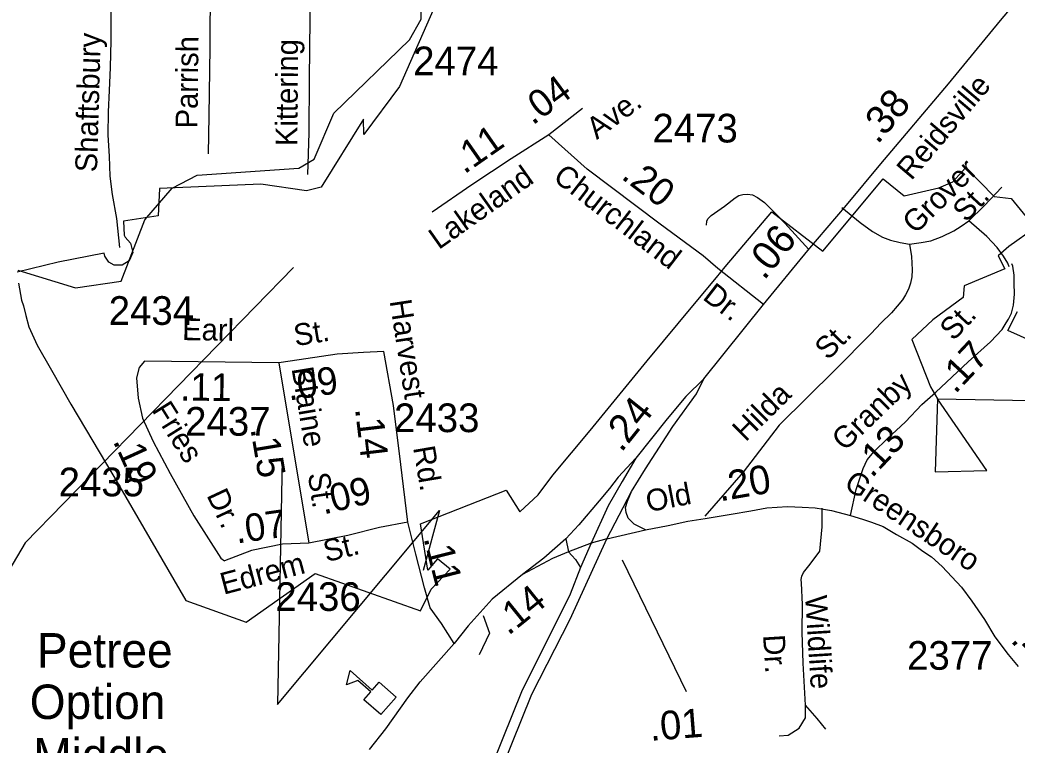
# Model space of a CAD drawing. Extents: x 1547597 to 1699558, y 810033 to 920809.
# Drawn here: x 1646803 to 1651146, y 861896 to 865056 of the extents above; entities that cross this region are included whole.
import ezdxf

# ---------------------------------------------------------------- set-up
doc = ezdxf.new("R2010")
doc.units = 0
for name, color, linetype in [('Default', 7, 'Continuous'), ('Exist Boundary Political City Limit New', 7, 'Continuous'), ('Exist Cultural Educational Facility High CELL', 7, 'Continuous'), ('Exist Cultural Educational Facility High Label', 7, 'Continuous'), ('Exist Hydrographic Creek Single Shore', 7, 'Continuous'), ('Exist Road Non-System Type 51', 7, 'Continuous'), ('Exist Road Non-System Type 51 Label', 7, 'Continuous'), ('Exist Road Primary Interstate Ramp 1 Lane Attributed', 7, 'Continuous'), ('Exist Road Primary US Attributed', 7, 'Continuous'), ('Exist Road Primary US Divided Attributed', 7, 'Continuous'), ('Exist Road Primary US Label', 7, 'Continuous'), ('Exist Road Primary US Mileage Hundredths English Label', 7, 'Continuous'), ('Exist Road Secondary Mileage Hundredths English Label', 7, 'Continuous'), ('Exist Road Secondary Type 41 Attributed', 7, 'Continuous'), ('Exist Road Secondary Type 51 Attributed', 7, 'Continuous'), ('Exist Road Secondary Type 51 Label', 7, 'Continuous'), ('Exist Road Secondary Type 51 Number Label', 7, 'Continuous'), ('Map Preparation Boundary City Limit Buffer Line', 7, 'Continuous')]:
    doc.layers.add(name, color=color, linetype=linetype)

msp = doc.modelspace()

# ---------------------------------------------------------------- linework, layer by layer
at = {"layer": 'Default'}
for points in [[(1647994.6, 863977.3), (1646825.3, 862777.7), (1646633.7, 862455.1)], [(1647944.2, 863140.6), (1647924, 862072), (1648629.7, 862918.8), (1648559.1, 862656.7)]]:
    msp.add_lwpolyline(points, dxfattribs=at)
at = {"layer": 'Exist Boundary Political City Limit New'}
msp.add_line((1646810.1, 863834.9), (1646818.3, 863809.5), dxfattribs=at)
for points in [[(1648621.5, 865142.8), (1648455.7, 864765.8), (1648300, 864556.5), (1648299.8, 864624), (1648114, 864327), (1648051, 864311), (1647852.3, 864340.8), (1647411, 864322), (1647404.5, 864202.8), (1647254, 864179), (1647256.5, 864118.4), (1647261, 864108.9), (1647284.4, 864083), (1647293.9, 864042.4), (1647277.7, 864006.5), (1647248.3, 863988.1), (1647213.2, 863988.1), (1647190, 864000.3), (1647172.7, 864026.2), (1647169.5, 864039.8), (1646969, 864000), (1646791, 863956.5)], [(1650805.7, 864325), (1650866.7, 864350.7), (1650906, 864393.8), (1650923.2, 864412.6), (1651046.4, 864286.8), (1651120, 864278.4), (1651224.2, 864150.3), (1651110.5, 864068.1), (1651064, 864028.6), (1651092.7, 863971.6), (1650915.7, 863897.2), (1650911.7, 863847.2), (1650779.3, 863749.7), (1650687.5, 863664), (1650768.5, 863457.5), (1650800, 863405.5), (1650789.7, 863086.5), (1651014.8, 863092.7), (1650800, 863405.5), (1651372.1, 863394.3)], [(1646818.3, 863809.5), (1646828.7, 863768.5), (1646842, 863719.3), (1646877.7, 863639.3), (1646939.8, 863529.3), (1647024, 863382), (1647024, 863382), (1647211.3, 863067), (1647524.5, 862525.8), (1647787.3, 862431), (1648088.5, 862643.8), (1648547.9, 862480.3), (1648593.5, 862575.1), (1648676.4, 862662.8), (1648621.7, 862707.7), (1648580, 862658.4), (1648547, 862860.1), (1648920.3, 863006.3), (1648980.6, 862911.9), (1649060.4, 862986.1), (1649124.5, 863071.5), (1649286.1, 863266.4), (1649534, 863570.8), (1649740.4, 863818.2), (1649837.2, 863934.3), (1649874.4, 863980.8), (1650077.4, 864220), (1650299.9, 864049.1), (1650562.5, 864363), (1650654.7, 864290), (1650805.7, 864325)], [(1646796.8, 863909.4), (1646810.1, 863834.9)], [(1651313, 863609.5), (1651105.5, 863702), (1651148.4, 863786.2)]]:
    msp.add_lwpolyline(points, dxfattribs=at)
at = {"layer": 'Exist Cultural Educational Facility High CELL'}
msp.add_lwpolyline([(1648373.9, 862028.7), (1648300.6, 862093.6), (1648331.1, 862128.1), (1648274.8, 862177.8), (1648225.5, 862158.7), (1648241.2, 862220.4), (1648337.4, 862135.3), (1648367.9, 862169.7), (1648441.3, 862104.8)], close=True, dxfattribs=at)
at = {"layer": 'Exist Hydrographic Creek Single Shore'}
msp.add_lwpolyline([(1646794.1, 863966.1), (1647044.1, 863888.8), (1647244.1, 863917.5), (1647347.1, 864184.6), (1647466.2, 864323.4), (1647575.1, 864380.2), (1648017.1, 864410.7), (1648084.1, 864448.7), (1648170.1, 864650.5), (1648499.1, 864968.8), (1648550.2, 865059.7), (1648554.2, 865410.8), (1648522.2, 865536.2), (1648466.1, 866404), (1648443.3, 866565.8)], dxfattribs=at)
at = {"layer": 'Exist Road Non-System Type 51'}
for points in [[(1647238.2, 864065), (1647225, 864191.1), (1647205.7, 864295.2), (1647196.1, 864375.2), (1647192.7, 864463.1), (1647187.3, 864553.3), (1647187.8, 864655.1), (1647192.3, 864749.1), (1647196.9, 864849), (1647199.7, 864967), (1647200.4, 865079.1), (1647200.9, 865171.1), (1647199.2, 865235)], [(1647630.8, 865214.4), (1647629.1, 864936.5), (1647625.5, 864638.6), (1647622.5, 864472.6)], [(1648066.3, 865192), (1648062.2, 864800), (1648060.6, 864563.9), (1648055.7, 864382.1)], [(1650936.5, 864180.9), (1651002.7, 864246.6), (1651079.2, 864328.1)], [(1649793.1, 864161.7), (1649795.3, 864179.7), (1649799.3, 864189.6), (1649813.4, 864203.6), (1649871.5, 864245.2), (1649917.8, 864281.1), (1649933.8, 864291), (1649951.7, 864294.8), (1649971.8, 864296.6), (1649993.7, 864294.5), (1650015.7, 864282.5), (1650045.5, 864260.3), (1650091.2, 864215.9), (1650134.9, 864169.8), (1650238.2, 864055.8)], [(1650383, 864239.3), (1650462.7, 864173.8), (1650516.4, 864134), (1650560.3, 864109.1), (1650594.2, 864097), (1650636.1, 864086.8), (1650678.1, 864078.5)], [(1650678.1, 864078.5), (1650728.1, 864086.1), (1650770.1, 864093.9), (1650820.1, 864111.7), (1650870.2, 864137.3), (1650902.4, 864157.2), (1650936.5, 864180.9)], [(1651111.3, 863980.1), (1651105.3, 863996), (1651087.5, 864026), (1651059.6, 864064.2), (1651014, 864112.5), (1650936.5, 864180.9)], [(1650678.1, 864078.5), (1650685.6, 864024.5), (1650689.4, 863966.4), (1650687.2, 863936.5), (1650681.1, 863908.6), (1650672.9, 863882.5), (1650660.6, 863858.6), (1650646.6, 863836.8), (1650624, 863808.1), (1650598.4, 863779), (1650552.1, 863735.3), (1650509.9, 863689.5), (1650353, 863530.6), (1650109.8, 863290), (1649953, 863084.9), (1649785.7, 862893)], [(1650223.8, 862070.1), (1650214.4, 862252.3), (1650209.8, 862388.6), (1650211.4, 862507.9), (1650206.7, 862600.9), (1650205.2, 862618), (1650208.3, 862631.9), (1650216, 862647.4), (1650245.4, 862684.6), (1650286.4, 862741.2), (1650296.9, 862847), (1650296.6, 862927.9)], [(1648325, 861876.5), (1648396.5, 861966), (1648491.8, 862101.9), (1648545.9, 862171.7), (1648694, 862339.1)], [(1650110, 861936), (1650149.5, 861938.9), (1650197.5, 861969.9), (1650223.8, 862014.8), (1650223.8, 862070.1)], [(1650313.6, 861965.2), (1650274.9, 862011.7), (1650223.8, 862070.1)]]:
    msp.add_lwpolyline(points, dxfattribs=at)
at = {"layer": 'Exist Road Primary Interstate Ramp 1 Lane Attributed'}
msp.add_line((1649179.8, 862794.1), (1649192.3, 862738.7), dxfattribs=at)
for points in [[(1649485.1, 863146.2), (1649408.9, 863063.6), (1649370.5, 863013.5), (1649325.7, 862961), (1649237.1, 862855.7), (1649179.8, 862794.1)], [(1649526.8, 862834.2), (1649477.9, 862858.7), (1649452.6, 862884.6), (1649443, 862909.7), (1649440.3, 862931.8), (1649448.8, 862959.2), (1649466.2, 863001.5)], [(1649179.8, 862794.1), (1649084.9, 862710.1), (1648992.1, 862639.5)], [(1649192.3, 862738.7), (1649207.1, 862721.7), (1649222.8, 862704), (1649244.8, 862670.1)]]:
    msp.add_lwpolyline(points, dxfattribs=at)
at = {"layer": 'Exist Road Primary US Attributed'}
msp.add_lwpolyline([(1650041.5, 863816.6), (1650235.2, 864051.9), (1650402.9, 864248.7), (1650551.8, 864429.6), (1650847, 864777.8), (1651073.8, 865054.3), (1651310.4, 865335), (1651423, 865474.3), (1651531.4, 865608.3)], dxfattribs=at)
at = {"layer": 'Exist Road Primary US Divided Attributed'}
for points in [[(1649782.2, 863492.6), (1650041.5, 863816.6)], [(1649466.2, 863001.5), (1649526.8, 863100.1), (1649647.1, 863283.7), (1649750, 863426.2), (1649782.2, 863492.6)], [(1649782.2, 863492.6), (1649703.6, 863414.6), (1649622.3, 863317.5), (1649485.1, 863146.2)], [(1649485.1, 863146.2), (1649426.5, 863045.1), (1649364.3, 862938.7), (1649291.3, 862775.1)], [(1649359.6, 862794.1), (1649466.2, 863001.5)], [(1647412.3, 858124), (1647460.6, 858241.8), (1647489, 858323.9), (1647511.1, 858377.7), (1647536.4, 858447.2), (1647700.6, 858835.9), (1647792.3, 859053.2), (1648119.9, 859823.8), (1648220.9, 860074.9), (1648331.4, 860349.6), (1648655.3, 861192.6), (1648744, 861401.1), (1648858.1, 861685.4), (1649032.5, 862118.2), (1649199.1, 862445), (1649359.6, 862794.1)], [(1649291.3, 862775.1), (1649244.8, 862670.1), (1649198.9, 862553), (1649153.4, 862459.5), (1648990.7, 862135.3), (1648816.2, 861702.2), (1648702.7, 861419.2), (1648613.6, 861209.9), (1648293.1, 860384.5), (1648186.1, 860102.8), (1648078.1, 859844.7), (1647764.4, 859098.6), (1647626, 858797.4), (1647482.7, 858490.2), (1647421.3, 858390.4), (1647372.7, 858323.8), (1647324.1, 858267.5), (1647283.1, 858218.9), (1647226.8, 858162.5), (1647145, 858088.3), (1647083.6, 858042.2), (1646927.5, 857944.9), (1646680, 857832.7)]]:
    msp.add_lwpolyline(points, dxfattribs=at)
at = {"layer": 'Exist Road Secondary Mileage Hundredths English Label'}
msp.add_line((1649425.8, 862703.4), (1649704.4, 862129.3), dxfattribs=at)
at = {"layer": 'Exist Road Secondary Type 41 Attributed'}
for points in [[(1650792.5, 863433.6), (1650932.6, 863566.5), (1651030, 863653.6), (1651080.6, 863706.8), (1651098.8, 863736.5), (1651109, 863752.3), (1651122, 863778.6), (1651130.5, 863812.9), (1651135.2, 863861.4), (1651133.6, 863909.4), (1651132.8, 863944.3), (1651127, 863983.7), (1651123.2, 863993.8)], [(1648388.2, 863611.4), (1648299.6, 863607.5), (1648184.1, 863599.8), (1647980.1, 863569), (1647930, 863561.3)], [(1648492.4, 862867.1), (1648461.3, 863118.2), (1648430.5, 863376.3), (1648388.2, 863611.4)], [(1647344.8, 863569), (1647322.3, 863541.2), (1647310.7, 863495.8), (1647317, 863408.2), (1647337.1, 863320.6), (1647382.4, 863219.3), (1647456.5, 863079.6), (1647560.4, 862894.7), (1647677.9, 862709.7), (1647693.7, 862698.1)], [(1647930, 863561.3), (1647344.8, 863569)], [(1647930, 863561.3), (1648060.9, 862775.2)], [(1648492.4, 862867.1), (1648368.9, 862844.6), (1648230.3, 862809.9), (1648060.9, 862775.2)], [(1648694, 862339.1), (1648638.6, 862426.3), (1648589, 862494.5), (1648564.2, 862581.5), (1648527, 862727.3), (1648492.4, 862867.1)], [(1648060.9, 862775.2), (1647945.9, 862770.9), (1647811.9, 862744.5), (1647693.7, 862698.1)]]:
    msp.add_lwpolyline(points, dxfattribs=at)
at = {"layer": 'Exist Road Secondary Type 51 Attributed'}
msp.add_line((1649253.3, 864670.5), (1649106.7, 864554.8), dxfattribs=at)
for points in [[(1649106.7, 864554.8), (1648941.6, 864451.5), (1648770.3, 864337.9), (1648598.9, 864218.1)], [(1650041.5, 863816.6), (1649842.4, 863972.7), (1649778.5, 864027.5), (1649591.8, 864166.4), (1649273.9, 864406.1), (1649106.7, 864554.8)], [(1650420.3, 862897), (1650445.1, 863010.4), (1650475.2, 863101.7), (1650492.9, 863139.7), (1650523.5, 863175.6), (1650579.9, 863230.4), (1650659.9, 863304.3), (1650731.6, 863379.7), (1650792.5, 863433.6)], [(1649359.6, 862794.1), (1649526.8, 862834.2), (1649625.5, 862853.2), (1649711.9, 862871.2), (1649786.9, 862882.7), (1649901.2, 862901.7), (1649985.7, 862917.4), (1650056.5, 862929.7), (1650146, 862934.9), (1650209.2, 862933.2), (1650266.3, 862929.2), (1650302.1, 862923.4), (1650337, 862917.6), (1650420.3, 862897)], [(1650420.3, 862897), (1650472.4, 862880.9), (1650512.3, 862867.6), (1650563.1, 862848.5), (1650620.2, 862813.6), (1650689.1, 862776.3), (1650735.6, 862740.9), (1650773.9, 862716.3), (1650819.7, 862673.9), (1650861.4, 862629.6), (1650903.5, 862583.4), (1650948.7, 862523.2), (1651004.1, 862442.8), (1651049.4, 862367.1), (1651107, 862290.3), (1651150.8, 862237.9)], [(1649359.6, 862794.1), (1649291.3, 862775.1)], [(1649291.3, 862775.1), (1649192.3, 862738.7)], [(1649192.3, 862738.7), (1649122.2, 862709.6), (1648992.1, 862639.5)], [(1648992.1, 862639.5), (1648860.2, 862531.6), (1648754.5, 862416.2), (1648694, 862339.1)]]:
    msp.add_lwpolyline(points, dxfattribs=at)
at = {"layer": 'Exist Road Secondary Type 51 Number Label'}
msp.add_lwpolyline([(1648820.3, 862461.1), (1648848.6, 862383.9), (1648802.4, 862288.8)], dxfattribs=at)
at = {"layer": 'Map Preparation Boundary City Limit Buffer Line'}
msp.add_line((1646810.1, 863834.9), (1646818.3, 863809.5), dxfattribs=at)
for points in [[(1648621.5, 865142.8), (1648455.7, 864765.8), (1648300, 864556.5), (1648299.8, 864624), (1648114, 864327), (1648051, 864311), (1647852.3, 864340.8), (1647411, 864322), (1647404.5, 864202.8), (1647254, 864179), (1647256.5, 864118.4), (1647261, 864108.9), (1647284.4, 864083), (1647293.9, 864042.4), (1647277.7, 864006.5), (1647248.3, 863988.1), (1647213.2, 863988.1), (1647190, 864000.3), (1647172.7, 864026.2), (1647169.5, 864039.8), (1646969, 864000), (1646791, 863956.5)], [(1650805.7, 864325), (1650866.7, 864350.7), (1650906, 864393.8), (1650923.2, 864412.6), (1651046.4, 864286.8), (1651120, 864278.4), (1651224.2, 864150.3), (1651110.5, 864068.1), (1651064, 864028.6), (1651092.7, 863971.6), (1650915.7, 863897.2), (1650911.7, 863847.2), (1650779.3, 863749.7), (1650687.5, 863664), (1650768.5, 863457.5), (1650800, 863405.5), (1650789.7, 863086.5), (1651014.8, 863092.7), (1650800, 863405.5), (1651372.1, 863394.3)], [(1646818.3, 863809.5), (1646828.7, 863768.5), (1646842, 863719.3), (1646877.7, 863639.3), (1646939.8, 863529.3), (1647024, 863382), (1647024, 863382), (1647211.3, 863067), (1647524.5, 862525.8), (1647787.3, 862431), (1648088.5, 862643.8), (1648547.9, 862480.3), (1648593.5, 862575.1), (1648676.4, 862662.8), (1648621.7, 862707.7), (1648580, 862658.4), (1648547, 862860.1), (1648920.3, 863006.3), (1648980.6, 862911.9), (1649060.4, 862986.1), (1649124.5, 863071.5), (1649286.1, 863266.4), (1649534, 863570.8), (1649740.4, 863818.2), (1649837.2, 863934.3), (1649874.4, 863980.8), (1650077.4, 864220), (1650299.9, 864049.1), (1650562.5, 864363), (1650654.7, 864290), (1650805.7, 864325)], [(1646796.8, 863909.4), (1646810.1, 863834.9)], [(1651313, 863609.5), (1651105.5, 863702), (1651148.4, 863786.2)]]:
    msp.add_lwpolyline(points, dxfattribs=at)

# ---------------------------------------------------------------- texts
at = {"layer": 'Exist Cultural Educational Facility High Label'}
for s, p in [('Petree', (1646876.7, 862233.8)), ('Option', (1646845.3, 862009.5)), ('Middle', (1646860.8, 861776.3))]:
    msp.add_text(s, height=150, dxfattribs=at).set_placement(p)
at = {"layer": 'Exist Road Non-System Type 51 Label'}
for s, rotation, p in [('Shaftsbury', 88.3955, (1647138.1, 864391.4)), ('Parrish', 89.2977, (1647575.6, 864583)), ('Kittering', 89.6131, (1648011, 864506.5)), ('Grover', 44.7919, (1650703.8, 864119.3)), ('St.', 46.8116, (1650924.9, 864170.4)), ('St.', 45.3613, (1650322.5, 863569.8)), ('Hilda', 44.6892, (1649963.3, 863214.3)), ('Wildlife', 273.5837, (1650222.4, 862545.7)), ('Dr.', 273.5837, (1650039.3, 862375))]:
    msp.add_text(s, height=95, rotation=rotation, dxfattribs=at).set_placement(p)
at = {"layer": 'Exist Road Primary US Label'}
msp.add_text('Reidsville', height=95, rotation=49.6841, dxfattribs=at).set_placement((1650685.4, 864353.2))
at = {"layer": 'Exist Road Primary US Mileage Hundredths English Label'}
for s, rotation, p in [('.38', 49.7022, (1650538.6, 864510.8)), ('.06', 50.5486, (1650044.1, 863918.1)), ('.24', 51.3031, (1649422.1, 863167.5))]:
    msp.add_text(s, height=125, rotation=rotation, dxfattribs=at).set_placement(p)
at = {"layer": 'Exist Road Secondary Mileage Hundredths English Label'}
for s, height, rotation, p in [('.04', 120, 36.5158, (1649035.7, 864594.7)), ('.11', 120, 34.9857, (1648738.2, 864381.5)), ('.20', 120, 322.9879, (1649417.4, 864367.4)), ('.17', 120, 46.8086, (1650876.7, 863423.2)), ('.09', 120, 8.591, (1647973.9, 863396.9)), ('.11', 120, 359.2455, (1647500.2, 863397.7)), ('.14', 120, 276.8033, (1648261.9, 863361.2)), ('.13', 120, 46.8678, (1650513.7, 863056.8)), ('.15', 120, 279.4544, (1647806.4, 863273.6)), ('.19', 120, 294.5193, (1647206.1, 863220.8)), ('.20', 125, 9.8734, (1649851.9, 862957.5)), ('.09', 120, 13.6227, (1648125.1, 862900.2)), ('.07', 120, 8.1369, (1647747.1, 862774)), ('.11', 120, 284.3133, (1648559.9, 862797.3)), ('.14', 120, 38.9212, (1648930, 862370.5)), ('.14', 120, 38.9212, (1648930, 862370.5)), ('.42', 120, 313.2765, (1651114, 862348.8)), ('.01', 125, 4.5348, (1649549.3, 861913.9))]:
    msp.add_text(s, height=height, rotation=rotation, dxfattribs=at).set_placement(p)
at = {"layer": 'Exist Road Secondary Type 51 Label'}
for s, rotation, p in [('Ave.', 36.5158, (1649315.3, 864532.5)), ('Lakeland', 35.261, (1648626.8, 864052.7)), ('Churchland', 322.4287, (1649119.7, 864360.5)), ('Dr.', 322.4287, (1649771.8, 863841.5)), ('Harvest', 278.7579, (1648412.8, 863831.7)), ('St.', 46.8087, (1650869, 863653.6)), ('Earl', 359.1176, (1647508.6, 863660.9)), ('St.', 9.1514, (1648002.8, 863634)), ('Blaine', 279.3863, (1647985.5, 863537)), ('Granby', 43.9743, (1650395.1, 863173)), ('Fries', 302.0674, (1647374.8, 863355.4)), ('Rd.', 279.6503, (1648514.9, 863192.4)), ('St.', 278.4115, (1648056.3, 863077.8)), ('Greensboro', 326.1968, (1650386.2, 863021)), ('Dr.', 295.1239, (1647614.1, 862985.2)), ('Old', 10.9656, (1649538.9, 862910.5)), ('St.', 13.8706, (1648137.3, 862692.6)), ('Edrem', 14.8282, (1647689.6, 862550.6))]:
    msp.add_text(s, height=95, rotation=rotation, dxfattribs=at).set_placement(p)
at = {"layer": 'Exist Road Secondary Type 51 Number Label'}
for s, p in [('2474', (1648515.5, 864815.2)), ('2473', (1649557.8, 864522.1)), ('2434', (1647189.3, 863727.2)), ('2437', (1647522.4, 863244.1)), ('2433', (1648432.3, 863259.7)), ('2435', (1646971.1, 862979.9)), ('2436', (1647915.1, 862480.4)), ('2377', (1650666.9, 862224))]:
    msp.add_text(s, height=125, dxfattribs=at).set_placement(p)

doc.saveas('drawing.dxf')
